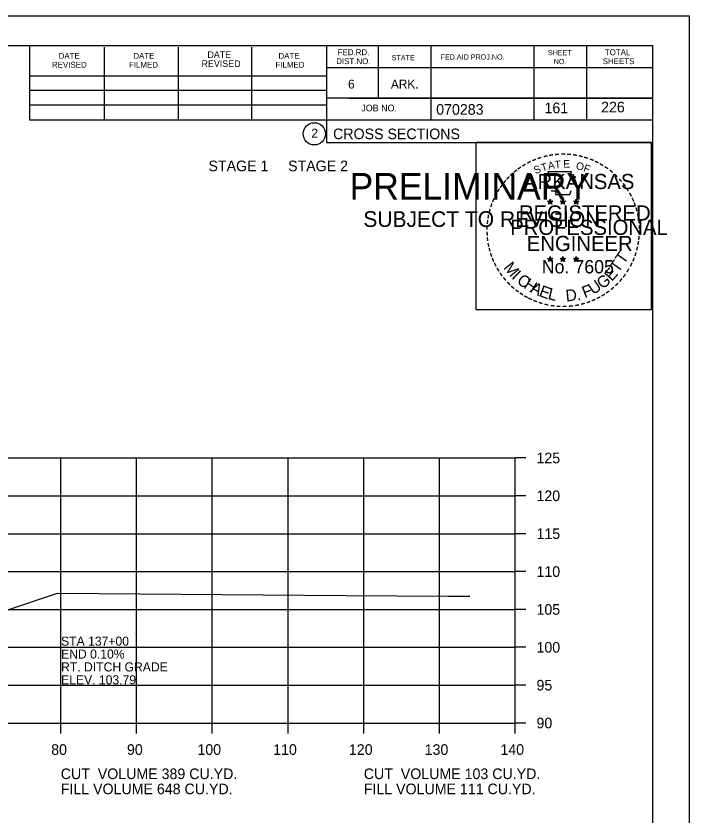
# Model space of a CAD drawing. Extents: x 1175611 to 1176402, y -433344 to -416213.
# Drawn here: x 1175855.1 to 1175943.9, y -430249 to -430143.5 of the extents above; entities that cross this region are included whole.
import ezdxf

# ---------------------------------------------------------------- set-up
doc = ezdxf.new("R2010")
doc.units = 0
for name, color, linetype in [('Default', 7, 'Continuous'), ('R_Axis', 7, 'Continuous'), ('R_Axis Annot', 7, 'Continuous'), ('R_Border', 7, 'Continuous'), ('R_Border Notes', 7, 'Continuous'), ('R_Border PE', 7, 'Continuous'), ('R_Border Prem', 7, 'Continuous'), ('R_Exist Surface', 7, 'Continuous'), ('R_Grid', 7, 'Continuous'), ('R_No Plot', 7, 'Continuous'), ('R_Water Annot', 7, 'Continuous')]:
    doc.layers.add(name, color=color, linetype=linetype)

msp = doc.modelspace()

# ---------------------------------------------------------------- linework, layer by layer
at = {"layer": 'R_Axis'}
for p, q in [((1175920.97, -430236.82), (1175920.97, -430201.82)), ((1175922.37, -430201.82), (1175920.97, -430201.82)), ((1175922.37, -430206.82), (1175920.97, -430206.82)), ((1175922.37, -430211.82), (1175920.97, -430211.82)), ((1175922.37, -430216.82), (1175920.97, -430216.82)), ((1175922.37, -430221.82), (1175920.97, -430221.82)), ((1175922.37, -430226.82), (1175920.97, -430226.82)), ((1175922.37, -430231.82), (1175920.97, -430231.82)), ((1175640.97, -430236.82), (1175920.97, -430236.82)), ((1175860.97, -430238.22), (1175860.97, -430236.82)), ((1175870.97, -430238.22), (1175870.97, -430236.82)), ((1175880.97, -430238.22), (1175880.97, -430236.82)), ((1175890.97, -430238.22), (1175890.97, -430236.82)), ((1175900.97, -430238.22), (1175900.97, -430236.82)), ((1175910.97, -430238.22), (1175910.97, -430236.82)), ((1175920.97, -430238.22), (1175920.97, -430236.82)), ((1175922.37, -430236.82), (1175920.97, -430236.82))]:
    msp.add_line(p, q, dxfattribs=at)
at = {"layer": 'R_Border'}
for p, q in [((1175622.97, -430147.36), (1175939.15, -430147.36)), ((1175856.89, -430157.24), (1175856.89, -430147.36)), ((1175866.75, -430157.24), (1175866.75, -430147.56)), ((1175876.51, -430157.24), (1175876.51, -430147.56)), ((1175886.19, -430157.24), (1175886.19, -430147.56)), ((1175896.05, -430147.36), (1175896.05, -430160.16)), ((1175902.89, -430147.36), (1175902.89, -430154.3)), ((1175909.83, -430147.36), (1175909.83, -430157.24)), ((1175923.41, -430147.36), (1175923.41, -430157.24)), ((1175930.35, -430147.36), (1175930.35, -430157.24)), ((1175939.15, -430352.82), (1175939.15, -430147.36)), ((1175939.15, -430150.3), (1175896.05, -430150.3)), ((1175939.15, -430150.28), (1175939.15, -430150.28)), ((1175856.89, -430151.38), (1175896.05, -430151.38)), ((1175856.89, -430153.24), (1175896.05, -430153.24)), ((1175939.15, -430154.3), (1175896.05, -430154.3)), ((1175899.01, -430154.3), (1175939.15, -430154.3)), ((1175856.89, -430157.24), (1175856.89, -430155.18)), ((1175856.89, -430155.18), (1175896.05, -430155.18)), ((1175939.15, -430157.24), (1175856.89, -430157.24)), ((1175896.05, -430160.16), (1175939.15, -430160.16))]:
    msp.add_line(p, q, dxfattribs=at)
msp.add_circle((1175894.44, -430159.02), 1.47, dxfattribs=at)
at = {"layer": 'R_Border PE'}
for p, q in [((1175925.23, -430167.91), (1175925.58, -430168.02)), ((1175925.23, -430167.91), (1175925.49, -430167.96)), ((1175925.23, -430167.91), (1175925.47, -430168.03)), ((1175925.37, -430168.32), (1175925.58, -430168.02)), ((1175925.37, -430168.32), (1175925.49, -430168.08)), ((1175925.37, -430168.32), (1175925.58, -430168.1)), ((1175925.58, -430167.66), (1175925.54, -430167.91)), ((1175925.58, -430168.02), (1175925.58, -430167.66)), ((1175925.58, -430167.66), (1175925.63, -430167.91)), ((1175925.93, -430167.91), (1175925.58, -430168.02)), ((1175925.8, -430168.32), (1175925.58, -430168.02)), ((1175925.8, -430168.32), (1175925.58, -430168.11)), ((1175925.93, -430167.91), (1175925.64, -430167.96)), ((1175925.8, -430168.32), (1175925.66, -430168.03)), ((1175925.93, -430167.91), (1175925.73, -430168.01)), ((1175926.9, -430167.91), (1175927.25, -430168.02)), ((1175926.9, -430167.91), (1175927.16, -430167.96)), ((1175926.9, -430167.91), (1175927.14, -430168.03)), ((1175927.04, -430168.32), (1175927.25, -430168.02)), ((1175927.04, -430168.32), (1175927.16, -430168.08)), ((1175927.04, -430168.32), (1175927.25, -430168.1)), ((1175927.25, -430167.66), (1175927.21, -430167.91)), ((1175927.25, -430168.02), (1175927.25, -430167.66)), ((1175927.25, -430167.66), (1175927.3, -430167.91)), ((1175927.6, -430167.91), (1175927.25, -430168.02)), ((1175927.47, -430168.32), (1175927.25, -430168.02)), ((1175927.47, -430168.32), (1175927.25, -430168.11)), ((1175927.6, -430167.91), (1175927.31, -430167.96)), ((1175927.47, -430168.32), (1175927.33, -430168.03)), ((1175927.6, -430167.91), (1175927.4, -430168.01)), ((1175928.67, -430167.92), (1175929.02, -430168.03)), ((1175928.67, -430167.92), (1175928.92, -430167.97)), ((1175928.67, -430167.92), (1175928.91, -430168.05)), ((1175928.8, -430168.33), (1175929.02, -430168.03)), ((1175928.8, -430168.33), (1175928.93, -430168.09)), ((1175928.8, -430168.33), (1175929.02, -430168.11)), ((1175929.02, -430167.67), (1175928.98, -430167.92)), ((1175929.02, -430168.03), (1175929.02, -430167.67)), ((1175929.02, -430167.67), (1175929.07, -430167.92)), ((1175929.36, -430167.92), (1175929.02, -430168.03)), ((1175929.23, -430168.33), (1175929.02, -430168.03)), ((1175929.23, -430168.33), (1175929.02, -430168.12)), ((1175929.36, -430167.92), (1175929.08, -430167.97)), ((1175929.23, -430168.33), (1175929.09, -430168.04)), ((1175929.36, -430167.92), (1175929.16, -430168.03)), ((1175925.23, -430175.48), (1175925.58, -430175.6)), ((1175925.23, -430175.48), (1175925.48, -430175.53)), ((1175925.23, -430175.48), (1175925.47, -430175.61)), ((1175925.36, -430175.89), (1175925.58, -430175.6)), ((1175925.36, -430175.89), (1175925.49, -430175.65)), ((1175925.36, -430175.89), (1175925.58, -430175.68)), ((1175925.58, -430175.23), (1175925.54, -430175.48)), ((1175925.58, -430175.6), (1175925.58, -430175.23)), ((1175925.58, -430175.23), (1175925.63, -430175.48)), ((1175925.93, -430175.48), (1175925.58, -430175.6)), ((1175925.79, -430175.89), (1175925.58, -430175.6)), ((1175925.79, -430175.89), (1175925.58, -430175.68)), ((1175925.93, -430175.48), (1175925.64, -430175.53)), ((1175925.79, -430175.89), (1175925.66, -430175.6)), ((1175925.93, -430175.48), (1175925.72, -430175.59)), ((1175926.9, -430175.48), (1175927.25, -430175.6)), ((1175926.9, -430175.48), (1175927.15, -430175.53)), ((1175926.9, -430175.48), (1175927.14, -430175.61)), ((1175927.03, -430175.89), (1175927.25, -430175.6)), ((1175927.03, -430175.89), (1175927.16, -430175.65)), ((1175927.03, -430175.89), (1175927.25, -430175.68)), ((1175927.25, -430175.23), (1175927.21, -430175.48)), ((1175927.25, -430175.6), (1175927.25, -430175.23)), ((1175927.25, -430175.23), (1175927.3, -430175.48)), ((1175927.6, -430175.48), (1175927.25, -430175.6)), ((1175927.46, -430175.89), (1175927.25, -430175.6)), ((1175927.46, -430175.89), (1175927.25, -430175.68)), ((1175927.6, -430175.48), (1175927.31, -430175.53)), ((1175927.46, -430175.89), (1175927.32, -430175.6)), ((1175927.6, -430175.48), (1175927.39, -430175.59)), ((1175928.67, -430175.49), (1175929.02, -430175.61)), ((1175928.67, -430175.49), (1175928.92, -430175.54)), ((1175928.67, -430175.49), (1175928.9, -430175.62)), ((1175928.8, -430175.9), (1175929.02, -430175.61)), ((1175928.8, -430175.9), (1175928.93, -430175.66)), ((1175928.8, -430175.9), (1175929.01, -430175.69)), ((1175929.02, -430175.24), (1175928.97, -430175.49)), ((1175929.23, -430175.9), (1175929.01, -430175.69)), ((1175929.02, -430175.61), (1175929.02, -430175.24)), ((1175929.02, -430175.24), (1175929.06, -430175.49)), ((1175929.36, -430175.49), (1175929.02, -430175.61)), ((1175929.23, -430175.9), (1175929.02, -430175.61)), ((1175929.36, -430175.49), (1175929.08, -430175.54)), ((1175929.23, -430175.9), (1175929.09, -430175.61)), ((1175929.36, -430175.49), (1175929.16, -430175.6))]:
    msp.add_line(p, q, dxfattribs=at)
for points in [[(1175925.28, -430164.03), (1175925.54, -430164.86)], [(1175928.79, -430164.96), (1175928.93, -430164.67), (1175928.24, -430164.7), (1175928.39, -430164.03), (1175925.28, -430164.03)], [(1175925.77, -430166.46), (1175925.77, -430166.54), (1175926.33, -430166.56), (1175926.28, -430167.04), (1175928.15, -430167.04), (1175928.35, -430166.5)], [(1175925.58, -430167.66), (1175925.8, -430168.32), (1175925.23, -430167.91), (1175925.93, -430167.91), (1175925.37, -430168.32), (1175925.58, -430167.66)], [(1175927.25, -430167.66), (1175927.47, -430168.32), (1175926.9, -430167.91), (1175927.6, -430167.91), (1175927.04, -430168.32), (1175927.25, -430167.66)], [(1175929.02, -430167.67), (1175929.23, -430168.33), (1175928.67, -430167.92), (1175929.36, -430167.92), (1175928.8, -430168.33), (1175929.02, -430167.67)], [(1175925.58, -430175.23), (1175925.79, -430175.89), (1175925.23, -430175.48), (1175925.93, -430175.48), (1175925.36, -430175.89), (1175925.58, -430175.23)], [(1175927.25, -430175.23), (1175927.46, -430175.89), (1175926.9, -430175.48), (1175927.6, -430175.48), (1175927.03, -430175.89), (1175927.25, -430175.23)], [(1175929.02, -430175.24), (1175929.23, -430175.9), (1175928.67, -430175.49), (1175929.36, -430175.49), (1175928.8, -430175.9), (1175929.02, -430175.24)]]:
    msp.add_lwpolyline(points, dxfattribs=at)
for centre, radius in [((1175925.58, -430168.02), 0.172), ((1175925.58, -430168.02), 0.145), ((1175925.58, -430168.02), 0.116), ((1175925.58, -430168.02), 0.0991), ((1175925.58, -430168.02), 0.0747), ((1175925.58, -430168.02), 0.0495), ((1175925.58, -430168.02), 0.0296), ((1175927.25, -430168.02), 0.172), ((1175927.25, -430168.02), 0.145), ((1175927.25, -430168.02), 0.116), ((1175927.25, -430168.02), 0.0991), ((1175927.25, -430168.02), 0.0747), ((1175927.25, -430168.02), 0.0495), ((1175927.25, -430168.02), 0.0296), ((1175929.02, -430168.04), 0.172), ((1175929.02, -430168.04), 0.145), ((1175929.02, -430168.04), 0.116), ((1175929.02, -430168.04), 0.0991), ((1175929.02, -430168.04), 0.0747), ((1175929.02, -430168.04), 0.0495), ((1175929.02, -430168.04), 0.0296), ((1175925.58, -430175.6), 0.172), ((1175925.58, -430175.6), 0.145), ((1175925.58, -430175.6), 0.116), ((1175925.58, -430175.6), 0.0991), ((1175925.58, -430175.6), 0.0747), ((1175925.58, -430175.6), 0.0495), ((1175925.58, -430175.6), 0.0296), ((1175927.25, -430175.6), 0.172), ((1175927.25, -430175.6), 0.145), ((1175927.25, -430175.6), 0.116), ((1175927.25, -430175.6), 0.0991), ((1175927.25, -430175.6), 0.0747), ((1175927.25, -430175.6), 0.0495), ((1175927.25, -430175.6), 0.0296), ((1175929.01, -430175.61), 0.172), ((1175929.01, -430175.61), 0.145), ((1175929.01, -430175.61), 0.116), ((1175929.01, -430175.61), 0.0991), ((1175929.01, -430175.61), 0.0747), ((1175929.01, -430175.61), 0.0495), ((1175929.01, -430175.61), 0.0296)]:
    msp.add_circle(centre, radius, dxfattribs=at)
at = {"layer": 'R_Exist Surface'}
msp.add_lwpolyline([(1175847.09, -430224.22), (1175858.58, -430220.33), (1175860.55, -430219.65), (1175898.54, -430219.96), (1175912.05, -430220.05), (1175914.21, -430220.05), (1175914.95, -430220.05)], dxfattribs=at)
at = {"layer": 'R_Grid'}
for p, q in [((1175640.97, -430201.82), (1175920.97, -430201.82)), ((1175860.97, -430236.82), (1175860.97, -430201.82)), ((1175870.97, -430236.82), (1175870.97, -430201.82)), ((1175880.97, -430236.82), (1175880.97, -430201.82)), ((1175890.97, -430236.82), (1175890.97, -430201.82)), ((1175900.97, -430236.82), (1175900.97, -430201.82)), ((1175910.97, -430236.82), (1175910.97, -430201.82)), ((1175920.97, -430236.82), (1175920.97, -430201.82)), ((1175640.97, -430206.82), (1175920.97, -430206.82)), ((1175640.97, -430211.82), (1175920.97, -430211.82)), ((1175640.97, -430216.82), (1175920.97, -430216.82)), ((1175640.97, -430221.82), (1175920.97, -430221.82)), ((1175640.97, -430226.82), (1175920.97, -430226.82)), ((1175640.97, -430231.82), (1175920.97, -430231.82)), ((1175640.97, -430236.82), (1175920.97, -430236.82))]:
    msp.add_line(p, q, dxfattribs=at)
at = {"layer": 'R_No Plot'}
msp.add_line((1175610.57, -430143.46), (1175943.91, -430143.46), dxfattribs=at)
for points in [[(1175610.57, -430143.46), (1175943.91, -430143.46), (1175943.91, -430356.8), (1175610.57, -430356.8)], [(1175915.82, -430160.13), (1175938.92, -430160.13), (1175938.92, -430182.28), (1175915.82, -430182.28)]]:
    msp.add_lwpolyline(points, close=True, dxfattribs=at)

# ---------------------------------------------------------------- texts
at = {"layer": 'Default'}
for s, p in [('STAGE 1     STAGE 2', (1175880.47, -430163.96)), ('CUT  VOLUME 389 CU.YD.', (1175860.97, -430244.22)), ('CUT  VOLUME 103 CU.YD.', (1175900.97, -430244.22)), ('FILL VOLUME 648 CU.YD.', (1175860.97, -430246.22)), ('FILL VOLUME 111 CU.YD.', (1175900.97, -430246.22))]:
    msp.add_text(s, height=1.4, dxfattribs=at).set_placement(p)
at = {"layer": 'R_Axis Annot'}
for s, p in [('125', (1175923.77, -430202.52)), ('120', (1175923.77, -430207.52)), ('115', (1175923.77, -430212.52)), ('110', (1175923.77, -430217.52)), ('105', (1175923.77, -430222.52)), ('100', (1175923.77, -430227.52)), ('95', (1175923.77, -430232.52)), ('90', (1175923.77, -430237.52)), ('80', (1175859.71, -430241.02)), ('90', (1175869.71, -430241.02)), ('100', (1175879.01, -430241.02)), ('110', (1175889.01, -430241.02)), ('120', (1175899.01, -430241.02)), ('130', (1175909.01, -430241.02)), ('140', (1175919.01, -430241.02))]:
    msp.add_text(s, height=1.4, dxfattribs=at).set_placement(p)
at = {"layer": 'R_Border'}
for s, height, p in [('DATE', 0.782, (1175860.69, -430149.12)), ('DATE', 0.782, (1175870.55, -430149.12)), ('DATE', 0.879, (1175880.33, -430149.02)), ('DATE', 0.782, (1175889.71, -430149.12)), ('FED.RD.', 0.782, (1175897.53, -430148.64)), ('SHEET', 0.684, (1175925.27, -430148.64)), ('TOTAL', 0.782, (1175932.79, -430148.64)), ('REVISED', 0.879, (1175879.55, -430150.2)), ('DIST.NO.', 0.782, (1175897.33, -430149.82)), ('STATE', 0.684, (1175904.65, -430149.32)), ('FED.AID PROJ.NO.', 0.684, (1175911.11, -430149.22)), ('NO.', 0.684, (1175926.05, -430149.82)), ('SHEETS', 0.782, (1175932.51, -430149.82)), ('REVISED', 0.782, (1175859.81, -430150.3)), ('FILMED', 0.782, (1175869.97, -430150.3)), ('FILMED', 0.782, (1175889.31, -430150.3)), ('6', 1.17, (1175898.89, -430153.04)), ('ARK.', 1.172, (1175904.55, -430153.04)), ('JOB NO.', 0.879, (1175900.65, -430156.06)), ('070283', 1.4, (1175910.53, -430156.5)), ('2', 1.17, (1175894.06, -430159.51)), ('CROSS SECTIONS', 1.4, (1175896.92, -430159.73))]:
    msp.add_text(s, height=height, rotation=360, dxfattribs=at).set_placement(p)
at = {"layer": 'R_Border Notes'}
for s, p in [('161', (1175924.83, -430156.3)), ('226', (1175932.3, -430156.19))]:
    msp.add_text(s, height=1.4, dxfattribs=at).set_placement(p)
at = {"layer": 'R_Border PE'}
for s, height, rotation, p in [('-', 1.6, 19.1761, (1175924.02, -430162.91)), ('-', 1.6, 13.6301, (1175924.77, -430162.67)), ('-', 1.6, 10.2193, (1175925.45, -430162.5)), ('-', 1.6, 5.8968, (1175926.18, -430162.39)), ('-', 1.6, 0.1862, (1175926.95, -430162.32)), ('-', 1.6, 357.743, (1175927.67, -430162.33)), ('-', 1.6, 352.1617, (1175928.42, -430162.39)), ('-', 1.6, 347.2049, (1175929.14, -430162.5)), ('-', 1.6, 342.3362, (1175929.77, -430162.66)), ('-', 1.6, 34.0636, (1175922.16, -430163.86)), ('-', 1.6, 28.7918, (1175922.76, -430163.49)), ('-', 1.6, 24.3072, (1175923.39, -430163.18)), ('T', 1, 16.4036, (1175924.54, -430164.02)), ('A', 1, 11.2132, (1175925.37, -430163.77)), ('T', 1, 6.0228, (1175926.22, -430163.61)), ('E', 1, 0.8323, (1175927.32, -430163.5)), ('O', 1, 350.4515, (1175928.93, -430163.71)), ('F', 1, 340.0707, (1175929.88, -430163.94)), ('-', 1.6, 337.8551, (1175930.51, -430162.88)), ('-', 1.6, 334.1211, (1175931.14, -430163.15)), ('-', 1.6, 329.6409, (1175931.72, -430163.44)), ('-', 1.6, 42.9622, (1175920.67, -430165.05)), ('-', 1.6, 38.9507, (1175921.1, -430164.64)), ('-', 1.6, 36.2317, (1175921.58, -430164.26)), ('S', 1, 21.594, (1175923.63, -430164.36)), ('-', 1.6, 325.8627, (1175932.36, -430163.8)), ('-', 1.6, 320.5297, (1175932.97, -430164.22)), ('-', 1.6, 50.6142, (1175919.82, -430166.02)), ('-', 1.6, 48.423, (1175920.22, -430165.53)), ('ARKANSAS', 2, 360, (1175922.13, -430166.32)), ('-', 1.6, 315.5786, (1175933.57, -430164.71)), ('-', 1.6, 309.8797, (1175934.14, -430165.26)), ('-', 1.6, 58.0706, (1175919.08, -430167.11)), ('-', 1.6, 54.2325, (1175919.41, -430166.58)), ('-', 1.6, 306.6522, (1175934.66, -430165.86)), ('-', 1.4, 303.6753, (1175935.15, -430166.43)), ('-', 1.6, 62.8713, (1175918.77, -430167.72)), ('-', 1.6, 299.6684, (1175935.47, -430167.04)), ('-', 1.6, 72.3945, (1175918.29, -430168.97)), ('-', 1.6, 67.7743, (1175918.51, -430168.34)), ('REGISTERED', 2, 360, (1175921.45, -430170.47)), ('DWB', 0.01, 360, (1175925.57, -430168.03)), ('DWB', 0.01, 360, (1175927.24, -430168.03)), ('DWB', 0.01, 360, (1175929, -430168.04)), ('-', 1.6, 294.6628, (1175935.79, -430167.65)), ('-', 1.6, 290.5728, (1175936.05, -430168.23)), ('-', 1.6, 75.461, (1175918.09, -430169.68)), ('-', 1.6, 285.1233, (1175936.28, -430168.81)), ('-', 1.6, 85.1863, (1175917.89, -430171.08)), ('-', 1.6, 81.2013, (1175917.96, -430170.39)), ('PROFESSIONAL', 2, 360, (1175920.3, -430172.37)), ('-', 1.6, 280.5493, (1175936.48, -430169.55)), ('-', 1.6, 276.5962, (1175936.65, -430170.32)), ('-', 1.6, 89.0622, (1175917.86, -430171.78)), ('-', 1.6, 274.3301, (1175936.71, -430171.04)), ('-', 1.6, 94.1959, (1175917.9, -430172.51)), ('-', 1.6, 98.9479, (1175917.97, -430173.18)), ('ENGINEER', 2, 360, (1175922.49, -430174.5)), ('-', 1.6, 263.5172, (1175936.72, -430172.34)), ('-', 1.6, 269.9407, (1175936.74, -430171.67)), ('-', 1.6, 101.7149, (1175918.1, -430173.91)), ('-', 1.6, 260.9953, (1175936.65, -430172.99)), ('-', 1.6, 105.4578, (1175918.27, -430174.5)), ('-', 1.6, 109.0874, (1175918.48, -430175.14)), ('T', 1.54, 55.055, (1175935.3, -430176.33)), ('-', 1.6, 252.8681, (1175936.36, -430174.39)), ('-', 1.6, 255.7626, (1175936.54, -430173.67)), ('-', 1.6, 114.0643, (1175918.73, -430175.73)), ('No. 7605', 1.757, 360, (1175924.46, -430177.45)), ('DWB', 0.01, 360, (1175925.56, -430175.6)), ('DWB', 0.01, 360, (1175927.23, -430175.6)), ('DWB', 0.01, 360, (1175929, -430175.61)), ('T', 1.54, 55.055, (1175934.57, -430177.45)), ('-', 1.6, 247.8887, (1175936.14, -430175.06)), ('-', 1.6, 115.7289, (1175919.04, -430176.35)), ('-', 1.6, 120.4471, (1175919.4, -430176.94)), ('M', 1.54, 308.9175, (1175919.35, -430176.71)), ('E', 1.54, 48.7313, (1175933.72, -430178.58)), ('-', 1.6, 239.0712, (1175935.48, -430176.44)), ('-', 1.6, 244.6197, (1175935.87, -430175.69)), ('-', 1.6, 125.8934, (1175919.8, -430177.5)), ('-', 1.6, 130.7181, (1175920.26, -430178.05)), ('I', 1.54, 316.4636, (1175920.39, -430178.03)), ('C', 1.54, 324.0197, (1175921.06, -430178.65)), ('G', 1.54, 38.2173, (1175932.47, -430179.6)), ('-', 1.6, 233.8452, (1175935.08, -430177.1)), ('-', 1.6, 134.2238, (1175920.78, -430178.59)), ('H', 1.54, 327.5342, (1175921.97, -430179.3)), ('A', 1.54, 332.5513, (1175922.83, -430179.84)), ('F', 1.54, 20.8202, (1175930.13, -430180.73)), ('U', 1.54, 34.4052, (1175931.27, -430180.33)), ('-', 1.6, 225.7653, (1175934.17, -430178.23)), ('-', 1.6, 231.2538, (1175934.65, -430177.66)), ('-', 1.6, 138.9338, (1175921.3, -430179.06)), ('-', 1.6, 144.6463, (1175921.86, -430179.46)), ('-', 1.6, 148.0898, (1175922.42, -430179.83)), ('E', 1.54, 339.2068, (1175923.99, -430180.4)), ('L', 1.54, 346.2929, (1175925.18, -430180.83)), ('D.', 1.54, 5.2602, (1175927.68, -430181.16)), ('-', 1.6, 215.7363, (1175933.1, -430179.21)), ('-', 1.6, 221.0851, (1175933.65, -430178.74)), ('-', 1.6, 151.5704, (1175923, -430180.16)), ('-', 1.6, 154.6002, (1175923.52, -430180.41)), ('-', 1.6, 158.5612, (1175924.15, -430180.66)), ('-', 1.6, 200.7184, (1175930.76, -430180.53)), ('-', 1.6, 204.2516, (1175931.38, -430180.26)), ('-', 1.6, 207.3568, (1175932.01, -430179.94)), ('-', 1.6, 212.2491, (1175932.56, -430179.59)), ('-', 1.6, 162.7983, (1175924.83, -430180.87)), ('-', 1.6, 167.5555, (1175925.55, -430181.04)), ('-', 1.6, 173.1155, (1175926.32, -430181.15)), ('-', 1.6, 176.5183, (1175927.07, -430181.2)), ('-', 1.6, 181.5918, (1175927.81, -430181.18)), ('-', 1.6, 185.8167, (1175928.62, -430181.11)), ('-', 1.6, 191.2858, (1175929.36, -430180.97)), ('-', 1.6, 195.4743, (1175930.09, -430180.77))]:
    msp.add_text(s, height=height, rotation=rotation, dxfattribs=at).set_placement(p)
at = {"layer": 'R_Border Prem'}
for s, height, p in [('PRELIMINARY', 3.5, (1175899.1, -430167.7)), ('DWB', 0.01, (1175899.85, -430165.85)), ('SUBJECT TO REVISION', 2.0751, (1175900.91, -430171.32))]:
    msp.add_text(s, height=height, rotation=360, dxfattribs=at).set_placement(p)
at = {"layer": 'R_Water Annot'}
for s, p in [('STA 137+00', (1175861.01, -430226.61)), ('END 0.10%', (1175861.01, -430228.31)), ('RT. DITCH GRADE', (1175861.01, -430230.01)), ('ELEV. 103.79', (1175861.01, -430231.71))]:
    msp.add_text(s, height=1.2, dxfattribs=at).set_placement(p)

doc.saveas('drawing.dxf')
